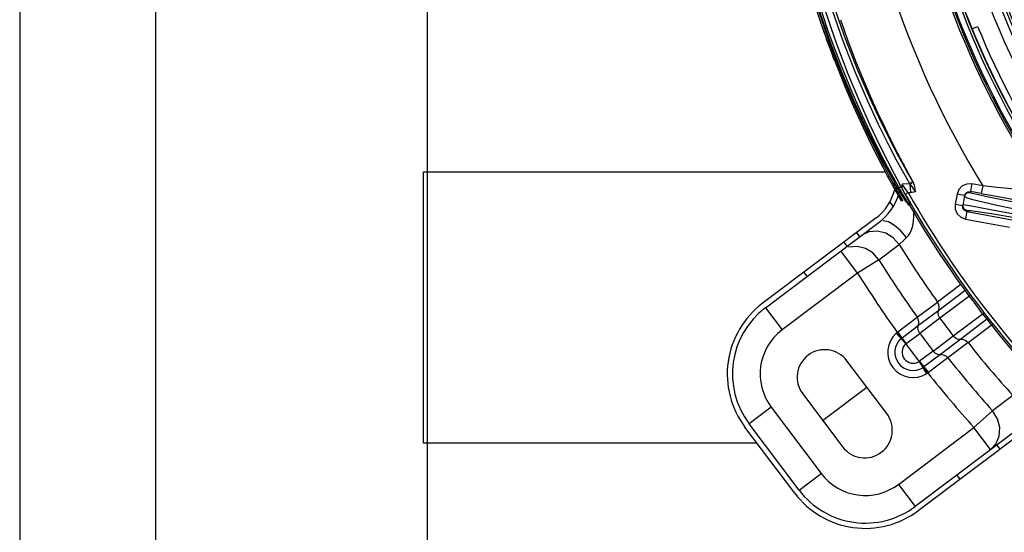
# Model space of a CAD drawing. Extents: x 40.7 to 137.4, y -250.8 to -221.5.
# Tile 278 of 320: x 122.723 to 122.941, y -238.134 to -238.021. Entities that reach past the tile are written whole.
import ezdxf

# ---------------------------------------------------------------- set-up
doc = ezdxf.new("R2010")
doc.units = 0
doc.header["$MEASUREMENT"] = 0
doc.layers.get('0').update_dxf_attribs({"linetype": 'CONTINUOUS'})
doc.layers.add('I_ARQ', color=8, linetype='CONTINUOUS')
doc.layers.add('paredes1', color=8, linetype='CONTINUOUS')

msp = doc.modelspace()

# ---------------------------------------------------------------- linework, layer by layer
at = {"color": 6, "linetype": 'Continuous'}
for p, q in [((122.9007142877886, -238.0213700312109), (122.8989281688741, -238.0159052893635)), ((122.8986236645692, -238.0161584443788), (122.9004088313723, -238.0216089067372)), ((122.9004088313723, -238.0216089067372), (122.9021690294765, -238.0265713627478)), ((122.902472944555, -238.0263366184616), (122.9007142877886, -238.0213700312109)), ((122.9041912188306, -238.0308641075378), (122.902472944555, -238.0263366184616)), ((122.9152926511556, -238.0543159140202), (122.9166180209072, -238.0567281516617)), ((122.9165293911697, -238.054739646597), (122.9177809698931, -238.0570709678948)), ((122.9199428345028, -238.0569165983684), (122.9186289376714, -238.0545804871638)), ((122.9158232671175, -238.0566909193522), (122.9164907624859, -238.0579089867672)), ((122.9167949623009, -238.0577022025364), (122.9161245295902, -238.0564782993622)), ((122.9175516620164, -238.0577436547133), (122.9164180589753, -238.0556892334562)), ((122.9167770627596, -238.057011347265), (122.9166094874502, -238.0567137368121)), ((122.9169409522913, -238.0573001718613), (122.9167770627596, -238.057011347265)), ((122.917104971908, -238.0575861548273), (122.9169409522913, -238.0573001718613)), ((122.9199429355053, -238.056916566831), (122.9182894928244, -238.0570033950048)), ((122.9186331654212, -238.0575063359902), (122.9182894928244, -238.0570033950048)), ((122.9201965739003, -238.0568022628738), (122.9199428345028, -238.0569165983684)), ((122.9199429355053, -238.056916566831), (122.9199933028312, -238.0569866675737)), ((122.9199933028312, -238.0569866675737), (122.9200905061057, -238.0588371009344)), ((122.9204510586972, -238.0561391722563), (122.9206787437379, -238.0565320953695)), ((122.9206787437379, -238.0565320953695), (122.9207765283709, -238.0567017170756)), ((122.9173244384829, -238.0586568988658), (122.9167949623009, -238.0577022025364)), ((122.9183999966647, -238.0597257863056), (122.9171052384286, -238.0575860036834)), ((122.9171617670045, -238.0576800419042), (122.9181910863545, -238.0593955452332)), ((122.9173006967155, -238.057892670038), (122.9182316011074, -238.0594608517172)), ((122.9180734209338, -238.059196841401), (122.9175189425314, -238.0582615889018)), ((122.918125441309, -238.0577135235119), (122.9175517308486, -238.0577436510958)), ((122.918878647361, -238.059980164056), (122.9175517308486, -238.0577436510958)), ((122.918125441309, -238.0577135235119), (122.9182998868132, -238.0580419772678)), ((122.9182316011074, -238.0594608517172), (122.9183440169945, -238.0596313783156)), ((122.9182998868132, -238.0580419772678), (122.9193804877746, -238.0600911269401)), ((122.9185097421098, -238.0584217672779), (122.9183005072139, -238.058044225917)), ((122.9190809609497, -238.0581439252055), (122.9186331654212, -238.0575063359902)), ((122.9189612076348, -238.0592245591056), (122.9195982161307, -238.058862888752)), ((122.919598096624, -238.0588629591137), (122.9190809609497, -238.0581439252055)), ((122.9195981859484, -238.0588628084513), (122.9200905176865, -238.0588371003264)), ((122.9163322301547, -238.0618929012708), (122.9155726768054, -238.0608849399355)), ((122.9180499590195, -238.0606952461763), (122.9180881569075, -238.0607651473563)), ((122.9184059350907, -238.0605830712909), (122.9180881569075, -238.0607651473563)), ((122.9184059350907, -238.0605830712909), (122.9182458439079, -238.0602966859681)), ((122.9192177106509, -238.0609513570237), (122.9183999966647, -238.0597257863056)), ((122.9196948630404, -238.0612257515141), (122.918878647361, -238.059980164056)), ((122.9189082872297, -238.0604873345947), (122.9191483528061, -238.0608514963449)), ((122.9191483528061, -238.0608514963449), (122.9195124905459, -238.0613686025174)), ((122.9193804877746, -238.0600911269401), (122.9199704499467, -238.0612598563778)), ((122.9195133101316, -238.0613697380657), (122.9196902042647, -238.0615200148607)), ((122.9196902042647, -238.0615200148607), (122.9199343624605, -238.0615710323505)), ((122.9199343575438, -238.0615711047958), (122.9196948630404, -238.0612257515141)), ((122.9200434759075, -238.0615653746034), (122.9199090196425, -238.0615724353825)), ((122.9199704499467, -238.0612598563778), (122.9200743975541, -238.0615637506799)), ((122.9125131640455, -238.0644350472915), (122.8873807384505, -238.0833736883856)), ((122.888078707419, -238.0842999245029), (122.9132111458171, -238.0653612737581)), ((122.9089224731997, -238.068593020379), (122.9082245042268, -238.0676667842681)), ((122.9061341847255, -238.0706941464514), (122.9054362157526, -238.0697679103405)), ((122.9131134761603, -238.0736895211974), (122.9176024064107, -238.0703213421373)), ((122.917602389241, -238.0703213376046), (122.9185690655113, -238.069413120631)), ((122.9185690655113, -238.069413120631), (122.9192360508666, -238.068783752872)), ((122.9084186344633, -238.0766158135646), (122.90474511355, -238.0717408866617)), ((122.9131134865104, -238.0736895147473), (122.908418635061, -238.0766158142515)), ((122.9084186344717, -238.0766158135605), (122.8917522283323, -238.0891748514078)), ((122.8973041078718, -238.0773480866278), (122.8966061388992, -238.0764218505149)), ((122.9312211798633, -238.0791485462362), (122.926087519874, -238.0830382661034)), ((122.92633799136, -238.0848029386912), (122.9321936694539, -238.0804154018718)), ((122.9216212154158, -238.0864035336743), (122.9260875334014, -238.0830382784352)), ((122.9331868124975, -238.0816534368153), (122.9266096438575, -238.0865796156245)), ((122.888078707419, -238.0842999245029), (122.8917522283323, -238.0891748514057)), ((122.9218725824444, -238.0881678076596), (122.9263376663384, -238.0848031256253)), ((122.9295695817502, -238.0905075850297), (122.9362354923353, -238.0854538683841)), ((122.9173016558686, -238.0896443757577), (122.9216211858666, -238.0864034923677)), ((122.92660935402, -238.0865798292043), (122.9221444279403, -238.0899446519)), ((122.9372284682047, -238.0866916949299), (122.9312026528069, -238.0912583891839)), ((122.9190669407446, -238.0922964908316), (122.9169496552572, -238.0899348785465)), ((122.9173016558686, -238.0896443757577), (122.9171957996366, -238.0897254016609)), ((122.9182478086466, -238.0909161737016), (122.9218723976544, -238.0881681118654)), ((122.9191773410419, -238.0922014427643), (122.9221444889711, -238.0899448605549)), ((122.93282978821, -238.0919855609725), (122.9382291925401, -238.0879391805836)), ((122.9251039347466, -238.0938721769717), (122.9295691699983, -238.0905076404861)), ((122.9312023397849, -238.0912586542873), (122.9267372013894, -238.0946233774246)), ((122.9328298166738, -238.0919855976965), (122.92836384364, -238.0953513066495)), ((122.9251039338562, -238.0938721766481), (122.922116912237, -238.0961023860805)), ((122.9148676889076, -238.1076787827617), (122.9060512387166, -238.0959789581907)), ((122.9219952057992, -238.0961822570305), (122.9236818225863, -238.0988684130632)), ((122.9267368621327, -238.0946234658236), (122.9230959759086, -238.0973499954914)), ((122.9283638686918, -238.0953513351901), (122.9240578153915, -238.0986102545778)), ((122.9230384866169, -238.0973915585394), (122.9239508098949, -238.0986895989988)), ((122.9239508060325, -238.0986896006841), (122.9240578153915, -238.0986102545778)), ((122.9007096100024, -238.1091759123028), (122.9104594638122, -238.1018288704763)), ((122.8963013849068, -238.1033260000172), (122.9051178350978, -238.1150258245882)), ((122.9427152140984, -238.1036472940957), (122.9382402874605, -238.1070339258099)), ((122.889349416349, -238.10627174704), (122.8844744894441, -238.1099452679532)), ((122.889349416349, -238.10627174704), (122.9003699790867, -238.1208965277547)), ((122.9382402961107, -238.1070339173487), (122.9341332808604, -238.1107403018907)), ((122.9462728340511, -238.1092356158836), (122.9211403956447, -238.1281742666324)), ((122.8945688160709, -238.1252680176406), (122.8835482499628, -238.1106432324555)), ((122.8954950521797, -238.1245700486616), (122.8844744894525, -238.1099452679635)), ((122.917466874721, -238.123299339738), (122.9341332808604, -238.1107403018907)), ((122.9218383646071, -238.1291005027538), (122.9469707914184, -238.1101618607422)), ((122.9378068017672, -238.1156152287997), (122.934133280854, -238.1107403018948)), ((122.9378068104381, -238.1156152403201), (122.9390358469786, -238.1142795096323)), ((122.9398938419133, -238.1154947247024), (122.9391958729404, -238.1145684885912)), ((122.8954950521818, -238.1245700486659), (122.9003699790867, -238.1208965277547)), ((122.9310637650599, -238.1221486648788), (122.930365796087, -238.1212224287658)), ((122.917466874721, -238.123299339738), (122.9211403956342, -238.1281742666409))]:
    msp.add_line(p, q, dxfattribs=at)
at = {"color": 155}
for p, q in [((122.9336952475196, -238.0226382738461), (122.9349299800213, -238.0221256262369)), ((122.9336545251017, -238.0569334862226), (122.9333073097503, -238.0588336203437)), ((122.9360691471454, -238.0573747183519), (122.9336544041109, -238.0569334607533)), ((122.9360691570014, -238.0573747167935), (122.9357619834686, -238.0590557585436)), ((122.9303875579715, -238.0591914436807), (122.9299803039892, -238.0614201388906)), ((122.9320688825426, -238.0594985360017), (122.9303875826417, -238.0591913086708)), ((122.9320688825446, -238.0594985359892), (122.9316615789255, -238.0617275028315)), ((122.9320688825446, -238.0594985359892), (122.9323126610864, -238.0589840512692)), ((122.9323126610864, -238.0589840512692), (122.932780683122, -238.0586605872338)), ((122.932780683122, -238.0586605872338), (122.9333473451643, -238.0586145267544)), ((122.9357619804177, -238.0590557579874), (122.9333473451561, -238.0586145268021)), ((122.9299802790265, -238.0614202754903), (122.9316615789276, -238.061727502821)), ((122.931707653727, -238.0622949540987), (122.9316615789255, -238.0617275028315)), ((122.9317411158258, -238.0620821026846), (122.9316985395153, -238.0615252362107)), ((122.9321927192, -238.0616219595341), (122.9316985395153, -238.0615252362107)), ((122.9324861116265, -238.0599915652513), (122.9320294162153, -238.0597173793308)), ((122.9325819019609, -238.0628034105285), (122.9322376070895, -238.064687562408)), ((122.9325447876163, -238.063006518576), (122.9429690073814, -238.0649111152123)), ((122.9322374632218, -238.064687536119), (122.9419624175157, -238.0664645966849))]:
    msp.add_line(p, q, dxfattribs=at)
at = {"color": 5}
for p, q in [((122.8124960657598, -238.1142284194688), (122.8124960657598, -238.0542284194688)), ((122.8124960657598, -238.0542284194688), (122.914505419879, -238.0542284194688)), ((122.8862498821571, -238.1142284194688), (122.8124960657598, -238.1142284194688))]:
    msp.add_line(p, q, dxfattribs=at)
at = {"color": 6, "linetype": 'Continuous'}
for points in [[(122.8903355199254, -237.960340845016), (122.8912906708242, -237.9723861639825), (122.8928951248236, -237.9843687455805), (122.8950858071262, -237.9960158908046), (122.8977445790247, -238.0070168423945), (122.9006429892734, -238.016911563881), (122.9035348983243, -238.0254215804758), (122.9062845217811, -238.0326314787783), (122.9088384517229, -238.0387440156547), (122.9111548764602, -238.0438968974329), (122.9132171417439, -238.0482168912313), (122.9150125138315, -238.0518071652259), (122.9165293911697, -238.054739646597)], [(122.9186289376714, -238.0545804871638), (122.917043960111, -238.0516606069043), (122.9151842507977, -238.0480865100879), (122.9130545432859, -238.0437787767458), (122.9106674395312, -238.0386411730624), (122.9080466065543, -238.0325566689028), (122.9052300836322, -238.0253782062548), (122.9022754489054, -238.0169128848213), (122.8993035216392, -238.0070191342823), (122.8965706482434, -237.9959643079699), (122.8943325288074, -237.9842885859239), (122.8927110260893, -237.9723464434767), (122.8917424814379, -237.960266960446)], [(122.9204510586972, -238.0561391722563), (122.9191341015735, -238.0538362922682), (122.9175462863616, -238.0509495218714), (122.9156856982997, -238.0474101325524), (122.9135590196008, -238.0431420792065), (122.9111772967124, -238.0380463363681), (122.9085638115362, -238.0320054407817), (122.9057616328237, -238.0248864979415), (122.9028246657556, -238.0164922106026), (122.899868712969, -238.0066696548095), (122.8971522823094, -237.9956965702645), (122.8949327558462, -237.984135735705), (122.8933189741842, -237.9722755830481), (122.8923520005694, -237.9602349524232)], [(122.9164180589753, -238.0556892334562), (122.9150512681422, -238.0531374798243), (122.9134419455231, -238.0500308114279), (122.9115922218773, -238.0463047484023), (122.9095080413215, -238.0418836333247), (122.9072001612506, -238.0366722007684), (122.9046895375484, -238.0305551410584), (122.9020154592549, -238.0234007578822), (122.8992386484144, -238.0150478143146), (122.8964452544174, -238.005280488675), (122.8939077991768, -237.9944966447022), (122.8918538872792, -237.9832632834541), (122.8903536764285, -237.9717222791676)], [(122.8915154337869, -237.9842108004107), (122.8937219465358, -237.9959128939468), (122.8963933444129, -238.0069046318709), (122.8992805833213, -238.0166970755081), (122.9021356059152, -238.0250450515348), (122.9048747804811, -238.0321778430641), (122.9074358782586, -238.0382557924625), (122.9097753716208, -238.0434030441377), (122.911871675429, -238.0477356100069), (122.9137118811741, -238.0513468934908), (122.9152926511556, -238.0543159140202)], [(122.9021690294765, -238.0265713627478), (122.9038877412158, -238.0310934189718), (122.9055514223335, -238.0352139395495), (122.90715645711, -238.0389826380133), (122.9086930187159, -238.0424234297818), (122.9101494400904, -238.0455499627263), (122.9115213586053, -238.0483864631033), (122.9128040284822, -238.0509511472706), (122.9139790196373, -238.0532320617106), (122.9149930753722, -238.0551514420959), (122.9158232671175, -238.0566909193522)], [(122.9161245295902, -238.0564782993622), (122.9152900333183, -238.0549300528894), (122.9142817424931, -238.053020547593), (122.9131141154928, -238.0507529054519), (122.9118315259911, -238.048187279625), (122.9104570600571, -238.0453439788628), (122.9089984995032, -238.0422106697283), (122.90746285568, -238.038769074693), (122.9058576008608, -238.0349962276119), (122.9041912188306, -238.0308641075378)], [(122.9181256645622, -238.057716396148), (122.9178929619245, -238.0572754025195), (122.9177810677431, -238.0570728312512)], [(122.9182894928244, -238.0570033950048), (122.9182012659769, -238.05739099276), (122.9182022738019, -238.0577423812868), (122.918300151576, -238.0580470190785)], [(122.9199933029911, -238.0569866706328), (122.9204075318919, -238.0575182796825), (122.9208054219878, -238.0580811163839), (122.9211981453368, -238.0586652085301)], [(122.9205022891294, -238.0562272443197), (122.9205390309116, -238.056428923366), (122.9204577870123, -238.0566514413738), (122.9202635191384, -238.0568559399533), (122.9199933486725, -238.0569867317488)], [(122.9204498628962, -238.0561386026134), (122.920490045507, -238.056368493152), (122.9203911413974, -238.0566122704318), (122.9201965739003, -238.0568022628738)], [(122.9211981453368, -238.0586652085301), (122.9211306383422, -238.0579394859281), (122.9210038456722, -238.0572750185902), (122.9207764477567, -238.0567015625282)], [(122.9164907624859, -238.0579089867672), (122.917017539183, -238.058858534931), (122.9174232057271, -238.0595832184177), (122.9180499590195, -238.0606952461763)], [(122.9171052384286, -238.0575860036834), (122.9172015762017, -238.0576910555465), (122.9173600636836, -238.0577516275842), (122.9175516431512, -238.0577433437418)], [(122.9182458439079, -238.0602966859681), (122.9177337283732, -238.059388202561), (122.9173244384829, -238.0586568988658)], [(122.9189611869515, -238.0592245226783), (122.9187293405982, -238.0588141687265), (122.9185097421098, -238.0584217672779)], [(122.9211981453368, -238.0586652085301), (122.9208153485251, -238.0587482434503), (122.9204467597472, -238.0588055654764), (122.9200905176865, -238.0588371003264)], [(122.9192360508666, -238.068783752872), (122.9196393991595, -238.0683379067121), (122.9200174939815, -238.0677645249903), (122.9203478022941, -238.0670479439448), (122.9206082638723, -238.0661852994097), (122.9207788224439, -238.0651847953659), (122.9208493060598, -238.0640538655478), (122.9208136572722, -238.0628475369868)], [(122.9192360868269, -238.0687837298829), (122.9179785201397, -238.0672906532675), (122.9166110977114, -238.0661046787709), (122.9152729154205, -238.0653445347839), (122.9140995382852, -238.0650872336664)], [(122.9176024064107, -238.0703213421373), (122.9162830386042, -238.0688189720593), (122.9146631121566, -238.0678177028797), (122.9128194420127, -238.0673551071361), (122.910930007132, -238.0675270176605), (122.909227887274, -238.0683628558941)], [(122.9131134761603, -238.0736895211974), (122.9117932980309, -238.072190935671), (122.9101739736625, -238.0711928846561), (122.9083321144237, -238.0707326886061), (122.9064450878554, -238.0709056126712)], [(122.9263378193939, -238.0848027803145), (122.926456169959, -238.0842150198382), (122.9263693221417, -238.0836026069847), (122.9260875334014, -238.0830382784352)], [(122.92660935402, -238.0865798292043), (122.9263178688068, -238.0860185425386), (122.9262217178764, -238.085403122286), (122.9263376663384, -238.0848031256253)], [(122.9218725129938, -238.0881679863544), (122.921990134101, -238.0875805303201), (122.9219029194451, -238.0869680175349), (122.9216212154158, -238.0864035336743)], [(122.9171958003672, -238.0897254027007), (122.9171125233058, -238.0897938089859), (122.9170304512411, -238.0898636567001), (122.9169495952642, -238.0899349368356)], [(122.9182446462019, -238.0909131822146), (122.917975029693, -238.0906100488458), (122.91760913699, -238.0901929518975), (122.9171957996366, -238.0897254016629)], [(122.9182470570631, -238.0909166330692), (122.9180078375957, -238.0905853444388), (122.917679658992, -238.0901434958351), (122.9173019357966, -238.0896441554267)], [(122.9221444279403, -238.0899446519), (122.9218529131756, -238.0893837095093), (122.9217565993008, -238.0887684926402), (122.9218725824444, -238.0881678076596)], [(122.9180084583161, -238.0911155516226), (122.9180861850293, -238.0910475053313), (122.9181658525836, -238.0909811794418), (122.918247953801, -238.0909163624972)], [(122.9191773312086, -238.09220145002), (122.9188063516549, -238.0917029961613), (122.9184838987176, -238.0912572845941), (122.9182478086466, -238.0909161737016)], [(122.9190670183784, -238.0922964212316), (122.9191028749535, -238.092262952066), (122.9191396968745, -238.0922313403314), (122.9191773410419, -238.0922014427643)], [(122.9295691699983, -238.0905076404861), (122.9300284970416, -238.0909427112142), (122.9305934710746, -238.0912047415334), (122.9312023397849, -238.0912586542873)], [(122.931202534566, -238.0912586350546), (122.9318007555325, -238.0913065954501), (122.9323652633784, -238.091559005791), (122.9328298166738, -238.0919855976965)], [(122.9251039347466, -238.0938721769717), (122.9255629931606, -238.094307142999), (122.9261278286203, -238.094569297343), (122.9267372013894, -238.0946233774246)], [(122.922116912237, -238.0961023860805), (122.9220768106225, -238.0961309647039), (122.9220362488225, -238.0961576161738), (122.9219952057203, -238.0961822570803)], [(122.9221170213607, -238.0961023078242), (122.9224972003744, -238.0966006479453), (122.9228368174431, -238.0970334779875), (122.9230958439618, -238.0973498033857)], [(122.926736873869, -238.0946233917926), (122.9273345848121, -238.0946719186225), (122.9278992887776, -238.0949245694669), (122.92836384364, -238.0953513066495)], [(122.9230958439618, -238.0973498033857), (122.9230046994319, -238.0974154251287), (122.9229190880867, -238.0974734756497), (122.9228385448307, -238.0975253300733)], [(122.9230674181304, -238.0973704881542), (122.9233486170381, -238.0976713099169), (122.9236820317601, -238.0981087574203), (122.9240575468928, -238.0986104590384)], [(122.923681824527, -238.098868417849), (122.9237725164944, -238.0988103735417), (122.9238621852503, -238.0987507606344), (122.9239508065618, -238.0986896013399)], [(122.9390358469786, -238.1142795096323), (122.9397248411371, -238.1126284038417), (122.939850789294, -238.1107400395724), (122.9393518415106, -238.108795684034), (122.9382402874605, -238.1070339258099)]]:
    msp.add_lwpolyline(points, dxfattribs=at)
at = {"color": 155}
for points in [[(122.9336544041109, -238.0569334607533), (122.9325502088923, -238.0569526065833), (122.9315534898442, -238.0573858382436), (122.9307958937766, -238.0581650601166), (122.9303875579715, -238.0591914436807)], [(122.9449902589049, -238.0582788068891), (122.9423166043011, -238.0580013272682), (122.9392519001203, -238.0576909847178), (122.9360691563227, -238.0573747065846)], [(122.9320290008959, -238.0597167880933), (122.9321929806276, -238.0593088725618), (122.9324963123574, -238.0590029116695)], [(122.9324963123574, -238.0590029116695), (122.9328821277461, -238.0588395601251), (122.9333073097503, -238.0588336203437)], [(122.9436640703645, -238.0611073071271), (122.9402621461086, -238.060432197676), (122.9373198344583, -238.0598258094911), (122.9351283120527, -238.0593462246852), (122.9337737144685, -238.0590122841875), (122.9333073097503, -238.0588336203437)], [(122.9357619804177, -238.0590557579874), (122.9386935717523, -238.0595961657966), (122.9414469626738, -238.060112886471), (122.9450106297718, -238.0607948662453)], [(122.9299803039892, -238.0614201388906), (122.9299992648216, -238.0625246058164), (122.9304323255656, -238.0635213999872), (122.9312114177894, -238.0642791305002), (122.9322374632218, -238.064687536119)], [(122.9426132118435, -238.0635235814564), (122.9389974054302, -238.0628656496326), (122.935886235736, -238.0622992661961), (122.9336006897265, -238.0618818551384), (122.9321927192, -238.0616219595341)], [(122.942808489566, -238.0624562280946), (122.9391948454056, -238.0616890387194), (122.9361169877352, -238.0609888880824), (122.9338607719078, -238.0604177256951), (122.9324861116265, -238.0599915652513)], [(122.9325447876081, -238.0630065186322), (122.9320310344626, -238.0627630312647), (122.931707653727, -238.0622949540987)], [(122.9325819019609, -238.0628034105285), (122.9320581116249, -238.0625514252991), (122.9317411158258, -238.0620821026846)], [(122.9325819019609, -238.0628034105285), (122.9333642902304, -238.0628270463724), (122.935464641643, -238.0631054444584), (122.9389003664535, -238.0636388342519), (122.9430748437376, -238.0643319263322)]]:
    msp.add_lwpolyline(points, dxfattribs=at)
for centre, radius, start, end in [((123.1137926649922, -237.9486063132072), 0.2083655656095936, 184.4462073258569, 211.4670103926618), ((123.1137926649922, -237.9486063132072), 0.1973534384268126, 186.9312869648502, 213.9473339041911), ((123.1137926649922, -237.9486063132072), 0.1969382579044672, 186.7854586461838, 214.7908768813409), ((123.1137926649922, -237.9486063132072), 0.1966393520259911, 186.7864327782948, 214.7898905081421), ((123.1137926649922, -237.9486063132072), 0.1953376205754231, 188.087228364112, 215.7522301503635), ((123.1137926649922, -237.9486063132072), 0.1947878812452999, 188.0858086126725, 215.752973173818), ((123.1137926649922, -237.9486063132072), 0.1947198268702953, 188.098399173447, 215.7281499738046), ((123.1137926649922, -237.9486063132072), 0.1892692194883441, 188.8635911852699, 217.2923942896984), ((123.1137926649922, -237.9486063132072), 0.1871111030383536, 189.4151993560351, 217.9559810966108), ((123.1137926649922, -237.9486063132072), 0.1862599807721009, 189.5896382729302, 218.1055036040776), ((123.1137926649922, -237.9486063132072), 0.1857594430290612, 189.7225194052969, 218.2365964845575), ((123.1137926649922, -237.9486063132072), 0.1842944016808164, 190.1108522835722, 218.6196116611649), ((123.1137926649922, -237.9486063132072), 0.1837939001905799, 190.2433301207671, 218.7502442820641), ((123.1139689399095, -237.9485127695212), 0.1935815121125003, 202.350284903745, 213.5567545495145)]:
    msp.add_arc(centre, radius, start, end, dxfattribs=at)
at = {"color": 6, "linetype": 'Continuous'}
for centre, radius, start, end in [((123.1138368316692, -237.9486062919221), 0.2256064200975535, 198.6946009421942, 199.3994917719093), ((123.1137926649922, -237.9486063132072), 0.2212235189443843, 199.006044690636, 209.250220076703), ((123.1138423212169, -237.9486062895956), 0.2256064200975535, 199.402896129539, 201.0393501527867), ((122.9058641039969, -238.0556114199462), 0.01104836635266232, 349.943354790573, 352.339236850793), ((122.9058641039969, -238.0556114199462), 0.01104836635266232, 307.000000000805, 346.8274275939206), ((122.9058641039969, -238.0556114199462), 0.01220813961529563, 307.000000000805, 341.3257071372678), ((122.9058641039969, -238.0556114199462), 0.01220813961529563, 343.5819303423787, 346.216560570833), ((123.1137926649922, -237.9486063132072), 0.2240439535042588, 209.5863305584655, 228.006044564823), ((123.1137926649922, -237.9486063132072), 0.2233114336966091, 209.5863195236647, 228.006044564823), ((123.1137926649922, -237.9486063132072), 0.2244575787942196, 210.2329712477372, 228.006044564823), ((123.1137926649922, -237.9486063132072), 0.2308791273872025, 211.8151677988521, 215.6097558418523), ((123.1137926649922, -237.9486063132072), 0.2364697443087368, 211.935260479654, 215.6425374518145), ((123.1137926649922, -237.9486063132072), 0.2420019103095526, 211.935260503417, 215.6711428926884), ((122.8990992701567, -238.0989247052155), 0.01947198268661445, 126.9999835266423, 216.9999835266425), ((122.8990992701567, -238.0989247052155), 0.01831220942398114, 127.0000000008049, 217.0000000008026), ((123.1137926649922, -237.9486063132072), 0.2325387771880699, 216.3940656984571, 217.6059342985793), ((122.8990992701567, -238.0989247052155), 0.01220813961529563, 127.0000000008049, 217.0000000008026), ((122.9206968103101, -238.0941144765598), 0.005613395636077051, 131.8781849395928, 302.1248369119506), ((123.1137926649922, -237.9486063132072), 0.2381293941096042, 216.4083916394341, 217.5916083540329), ((122.9206968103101, -238.0941144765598), 0.004027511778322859, 131.8742753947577, 302.1254297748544), ((123.1137926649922, -237.9486063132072), 0.2308791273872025, 218.3902442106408, 222.18483235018), ((122.9011763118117, -238.099652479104), 0.006104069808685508, 37.00000000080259, 216.9999999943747), ((122.9206968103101, -238.0941144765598), 0.002441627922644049, 131.8745724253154, 302.12542756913), ((123.1137926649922, -237.9486063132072), 0.2420019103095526, 216.4240072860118, 217.5759927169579), ((123.1137926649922, -237.9486063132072), 0.2364697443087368, 218.3574626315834, 222.0647395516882), ((123.1137926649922, -237.9486063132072), 0.2420019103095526, 218.3288406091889, 222.0647394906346), ((122.9099927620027, -238.111352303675), 0.006104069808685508, 217.0000000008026, 36.99999999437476), ((122.9101198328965, -238.1135494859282), 0.01220813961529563, 217.0000000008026, 307.000000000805), ((122.9101198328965, -238.1135494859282), 0.01831220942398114, 217.0000000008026, 307.000000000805), ((122.9101198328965, -238.1135494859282), 0.01947198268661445, 217.0000000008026, 307.000000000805)]:
    msp.add_arc(centre, radius, start, end, dxfattribs=at)
at = {"layer": 'I_ARQ', "ltscale": 10}
msp.add_line((122.8899775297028, -238.0939637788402), (122.8899775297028, -238.0939637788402), dxfattribs=at)
at = {"layer": 'paredes1', "ltscale": 10}
for p, q in [((122.7233168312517, -234.9374517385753), (122.7233168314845, -238.2474517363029)), ((122.7533168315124, -234.9374517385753), (122.7533168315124, -238.2474517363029))]:
    msp.add_line(p, q, dxfattribs=at)
at = {"layer": 'paredes1'}
msp.add_line((122.8133168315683, -234.9374517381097), (122.8133168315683, -238.597451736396), dxfattribs=at)

doc.saveas('drawing.dxf')
